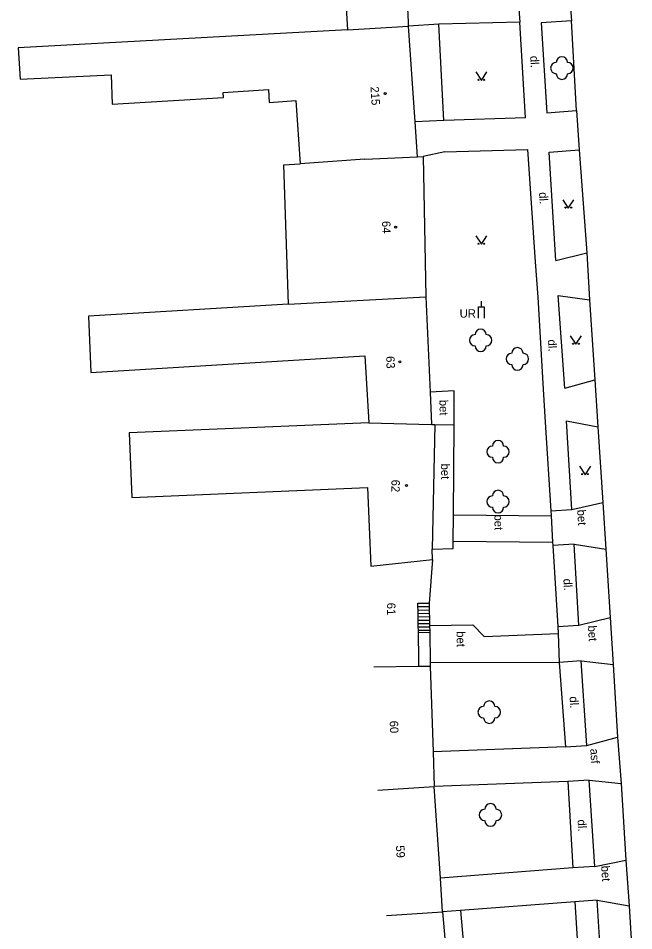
# Model space of a CAD drawing. Extents: x -544674 to -541478, y -1199076 to -1195527.
# Drawn here: x -542689.1 to -542634.4, y -1198467.2 to -1198386.1 of the extents above; entities that cross this region are included whole.
import ezdxf

# ---------------------------------------------------------------- set-up
doc = ezdxf.new("R2010")
doc.units = 0
for name, color, linetype in [('BUDOVY_MĚŘ', 7, 'Continuous'), ('BUDOVY_NEMĚŘ', 7, 'Continuous'), ('POMOC_POPIS', 7, 'Continuous'), ('ROZHRANÍ_PLOCH', 7, 'Continuous'), ('ZELEŇ', 7, 'Continuous'), ('ZN_BUDOV', 7, 'Continuous'), ('ZN_DOPLŇKOVÉ', 7, 'Continuous'), ('ZN_KULTUR', 7, 'Continuous'), ('Č_POPIS_ORIENT', 7, 'Continuous')]:
    doc.layers.add(name, color=color, linetype=linetype)

msp = doc.modelspace()

# ---------------------------------------------------------------- linework, layer by layer
at = {"layer": 'BUDOVY_MĚŘ'}
for points in [[(-542654.43, -1198386.82), (-542654.45, -1198386.48), (-542654.57, -1198383.98), (-542654.95, -1198376.19)], [(-542653.85, -1198395.35), (-542654.43, -1198386.82)], [(-542653.64, -1198398.44), (-542653.85, -1198395.35)], [(-542653.64, -1198398.44), (-542653.14, -1198398.41)], [(-542653.14, -1198398.41), (-542652.91, -1198410.9)], [(-542652.91, -1198410.9), (-542652.53, -1198419.35)], [(-542652.53, -1198419.35), (-542652.4, -1198422.24)], [(-542652.4, -1198422.24), (-542652.1, -1198422.23)], [(-542652.1, -1198422.23), (-542652.33, -1198433.32)], [(-542652.3, -1198434.22), (-542652.59, -1198438.11)], [(-542652.59, -1198438.11), (-542652.59, -1198438.41)], [(-542652.59, -1198438.41), (-542652.59, -1198438.71)], [(-542652.59, -1198438.71), (-542652.59, -1198439.01)], [(-542652.59, -1198439.01), (-542652.58, -1198439.31)], [(-542652.58, -1198439.31), (-542652.58, -1198439.61)], [(-542652.58, -1198439.61), (-542652.57, -1198439.91)], [(-542652.57, -1198439.91), (-542652.57, -1198440.1)], [(-542652.57, -1198440.1), (-542652.57, -1198440.21)], [(-542652.57, -1198440.21), (-542652.56, -1198440.51)], [(-542652.56, -1198440.51), (-542652.56, -1198440.69)], [(-542652.56, -1198440.69), (-542652.52, -1198443.4)], [(-542652.52, -1198443.4), (-542652.52, -1198443.7)], [(-542657.52, -1198443.77), (-542653.52, -1198443.71)], [(-542653.52, -1198443.71), (-542652.52, -1198443.7)], [(-542652.52, -1198443.7), (-542652.26, -1198451.33)], [(-542652.26, -1198451.33), (-542652.16, -1198454.39)], [(-542657.15, -1198454.73), (-542652.16, -1198454.39)], [(-542651.61, -1198462.55), (-542652.16, -1198454.39)], [(-542651.41, -1198465.53), (-542651.61, -1198462.55)], [(-542656.4, -1198465.86), (-542651.41, -1198465.53)], [(-542651.41, -1198465.53), (-542650.67, -1198473.99)]]:
    msp.add_lwpolyline(points, dxfattribs=at)
at = {"layer": 'BUDOVY_NEMĚŘ'}
for points in [[(-542654.95, -1198376.19), (-542676.25, -1198377.14), (-542676.05, -1198381.75), (-542660.2, -1198381.22), (-542659.85, -1198387.17), (-542654.43, -1198386.82)], [(-542659.85, -1198387.17), (-542689.09, -1198388.76), (-542688.91, -1198391.53), (-542680.84, -1198391.15), (-542680.74, -1198393.76), (-542670.87, -1198393.18), (-542670.89, -1198392.73), (-542666.88, -1198392.47), (-542666.81, -1198393.61), (-542664.44, -1198393.45), (-542664.06, -1198399.07)], [(-542665.53, -1198399.15), (-542664.06, -1198399.07)], [(-542658.31, -1198398.66), (-542664.06, -1198399.07)], [(-542658.31, -1198398.66), (-542653.64, -1198398.44)], [(-542665.53, -1198399.15), (-542665.11, -1198411.55)], [(-542665.11, -1198411.55), (-542652.91, -1198410.9)], [(-542665.11, -1198411.55), (-542682.84, -1198412.62)], [(-542682.84, -1198412.62), (-542682.66, -1198417.6)], [(-542682.66, -1198417.6), (-542658.31, -1198416.14)], [(-542658.31, -1198416.14), (-542657.95, -1198422.09)], [(-542657.95, -1198422.09), (-542679.24, -1198422.98)], [(-542657.95, -1198422.09), (-542652.4, -1198422.24)], [(-542679.24, -1198422.98), (-542679, -1198428.71)], [(-542679, -1198428.71), (-542658.09, -1198427.83)], [(-542658.09, -1198427.83), (-542657.79, -1198434.83)], [(-542652.3, -1198434.22), (-542652.33, -1198433.32)], [(-542657.79, -1198434.83), (-542652.3, -1198434.22)]]:
    msp.add_lwpolyline(points, dxfattribs=at)
at = {"layer": 'ROZHRANÍ_PLOCH'}
for points in [[(-542640.23, -1198382.88), (-542639.98, -1198386.35)], [(-542644.76, -1198383.68), (-542644.54, -1198386.49)], [(-542651.75, -1198386.67), (-542654.43, -1198386.82)], [(-542644.54, -1198386.49), (-542651.75, -1198386.67)], [(-542651.31, -1198395.22), (-542651.75, -1198386.67)], [(-542644.04, -1198394.99), (-542644.54, -1198386.49)], [(-542639.98, -1198386.35), (-542642.66, -1198386.55)], [(-542642.66, -1198386.55), (-542642.15, -1198394.54), (-542639.51, -1198394.34)], [(-542639.51, -1198394.34), (-542639.98, -1198386.35)], [(-542644.04, -1198394.99), (-542651.31, -1198395.22)], [(-542639.51, -1198394.34), (-542639.29, -1198397.83)], [(-542651.31, -1198395.22), (-542653.85, -1198395.35)], [(-542651.22, -1198397.99), (-542653.14, -1198398.41)], [(-542651.22, -1198397.99), (-542643.86, -1198397.78)], [(-542643.86, -1198397.78), (-542643.19, -1198407.78)], [(-542641.94, -1198398.02), (-542639.29, -1198397.83)], [(-542641.37, -1198407.65), (-542641.94, -1198398.02)], [(-542639.29, -1198397.83), (-542638.61, -1198406.97)], [(-542641.37, -1198407.65), (-542638.61, -1198406.97)], [(-542638.61, -1198406.97), (-542638.38, -1198411.16)], [(-542643.19, -1198407.78), (-542642.96, -1198410.91)], [(-542642.96, -1198410.91), (-542642.48, -1198419.1)], [(-542640.57, -1198418.99), (-542641.15, -1198410.78)], [(-542641.15, -1198410.78), (-542638.38, -1198411.16)], [(-542638.38, -1198411.16), (-542637.88, -1198418.25)], [(-542640.57, -1198418.99), (-542637.88, -1198418.25)], [(-542637.88, -1198418.25), (-542637.63, -1198422.43)], [(-542650.39, -1198422.25), (-542650.37, -1198419.25), (-542652.53, -1198419.35)], [(-542642.48, -1198419.1), (-542642.31, -1198422.02)], [(-542652.1, -1198422.23), (-542650.39, -1198422.25)], [(-542650.44, -1198430.26), (-542650.39, -1198422.25)], [(-542642.31, -1198422.02), (-542641.81, -1198429.91)], [(-542639.93, -1198429.79), (-542640.4, -1198421.91)], [(-542640.4, -1198421.91), (-542637.63, -1198422.43)], [(-542637.63, -1198422.43), (-542637.18, -1198429.16)], [(-542641.81, -1198429.91), (-542639.93, -1198429.79)], [(-542639.93, -1198429.79), (-542637.18, -1198429.16)], [(-542637.18, -1198429.16), (-542636.93, -1198433.3)], [(-542650.46, -1198432.61), (-542650.44, -1198430.26)], [(-542650.44, -1198430.26), (-542641.78, -1198430.34)], [(-542641.81, -1198429.91), (-542641.78, -1198430.34)], [(-542641.78, -1198430.34), (-542641.64, -1198432.69)], [(-542652.33, -1198433.32), (-542650.46, -1198433.24), (-542650.46, -1198432.61)], [(-542650.46, -1198432.61), (-542641.64, -1198432.69)], [(-542641.64, -1198432.69), (-542641.62, -1198432.98)], [(-542639.74, -1198432.87), (-542641.62, -1198432.98)], [(-542641.62, -1198432.98), (-542641.18, -1198440.18)], [(-542639.31, -1198440.07), (-542639.74, -1198432.87)], [(-542639.74, -1198432.87), (-542636.93, -1198433.3)], [(-542636.93, -1198433.3), (-542636.52, -1198439.39)], [(-542653.6, -1198438.42), (-542653.6, -1198438.12), (-542652.59, -1198438.11)], [(-542653.6, -1198438.42), (-542652.59, -1198438.41)], [(-542653.59, -1198438.72), (-542653.6, -1198438.42)], [(-542653.59, -1198438.72), (-542652.59, -1198438.71)], [(-542653.59, -1198439.02), (-542653.59, -1198438.72)], [(-542653.59, -1198439.02), (-542652.59, -1198439.01)], [(-542653.58, -1198439.32), (-542653.59, -1198439.02)], [(-542653.58, -1198439.32), (-542652.58, -1198439.31)], [(-542653.58, -1198439.62), (-542653.58, -1198439.32)], [(-542653.58, -1198439.62), (-542652.58, -1198439.61)], [(-542653.57, -1198439.92), (-542653.58, -1198439.62)], [(-542639.31, -1198440.07), (-542636.52, -1198439.39)], [(-542636.52, -1198439.39), (-542636.28, -1198443.57)], [(-542653.57, -1198439.92), (-542652.57, -1198439.91)], [(-542653.57, -1198440.22), (-542653.57, -1198439.92)], [(-542653.57, -1198440.22), (-542652.57, -1198440.21)], [(-542653.56, -1198440.52), (-542653.57, -1198440.22)], [(-542652.57, -1198440.1), (-542648.74, -1198440.04), (-542647.73, -1198441.07), (-542641.14, -1198440.81)], [(-542641.18, -1198440.18), (-542639.31, -1198440.07)], [(-542641.18, -1198440.18), (-542641.14, -1198440.81)], [(-542653.56, -1198440.52), (-542652.56, -1198440.51)], [(-542653.56, -1198440.71), (-542653.56, -1198440.52)], [(-542653.56, -1198440.71), (-542652.56, -1198440.69)], [(-542653.52, -1198443.71), (-542653.53, -1198443.11), (-542653.56, -1198440.71)], [(-542641.14, -1198440.81), (-542641.06, -1198443.38)], [(-542641.06, -1198443.38), (-542652.52, -1198443.4)], [(-542639.1, -1198443.25), (-542641.06, -1198443.38)], [(-542641.06, -1198443.38), (-542640.49, -1198450.89)], [(-542639.1, -1198443.25), (-542636.28, -1198443.57)], [(-542638.6, -1198450.77), (-542639.1, -1198443.25)], [(-542636.28, -1198443.57), (-542635.87, -1198450.02)], [(-542638.6, -1198450.77), (-542635.87, -1198450.02)], [(-542635.87, -1198450.02), (-542635.56, -1198454.13)], [(-542640.49, -1198450.89), (-542652.26, -1198451.33)], [(-542640.49, -1198450.89), (-542638.6, -1198450.77)], [(-542640.29, -1198453.95), (-542652.16, -1198454.39)], [(-542638.4, -1198453.83), (-542640.29, -1198453.95)], [(-542640.29, -1198453.95), (-542639.84, -1198461.64)], [(-542637.89, -1198461.52), (-542638.4, -1198453.83)], [(-542638.4, -1198453.83), (-542635.56, -1198454.13)], [(-542635.56, -1198454.13), (-542635.14, -1198460.96)], [(-542637.89, -1198461.52), (-542639.84, -1198461.64)], [(-542637.89, -1198461.52), (-542635.14, -1198460.96)], [(-542635.14, -1198460.96), (-542634.84, -1198465.01)], [(-542639.84, -1198461.64), (-542651.61, -1198462.55)], [(-542639.67, -1198464.64), (-542649.83, -1198465.42)], [(-542637.7, -1198464.51), (-542639.67, -1198464.64)], [(-542639.67, -1198464.64), (-542639.18, -1198472.68)], [(-542637.17, -1198472.55), (-542637.7, -1198464.51)], [(-542637.7, -1198464.51), (-542634.84, -1198465.01)], [(-542649.83, -1198465.42), (-542651.41, -1198465.53)], [(-542649.83, -1198465.42), (-542649.09, -1198473.88)], [(-542634.84, -1198465.01), (-542634.44, -1198471.95)]]:
    msp.add_lwpolyline(points, dxfattribs=at)
at = {"layer": 'ZELEŇ'}
for centre in [(-542640.82, -1198390.56), (-542648.03, -1198414.75), (-542644.77, -1198416.4), (-542646.49, -1198424.65), (-542646.49, -1198429.08), (-542647.27, -1198447.8), (-542647.16, -1198456.93)]:
    msp.add_circle(centre, 0.0005, dxfattribs=at)
for centre, start, end in [((-542641.32, -1198390.56), 89.99999, 269.99999), ((-542640.82, -1198390.06), 0, 179.99999), ((-542640.32, -1198390.56), 270, 89.99999), ((-542640.82, -1198391.06), 179.99999, 359.99999), ((-542648.53, -1198414.75), 89.99999, 269.99999), ((-542648.03, -1198414.25), 0, 179.99999), ((-542647.53, -1198414.75), 270, 89.99999), ((-542648.03, -1198415.25), 179.99999, 359.99999), ((-542645.27, -1198416.4), 89.99999, 269.99999), ((-542644.77, -1198415.9), 0, 179.99999), ((-542644.27, -1198416.4), 270, 89.99999), ((-542644.77, -1198416.9), 179.99999, 359.99999), ((-542646.99, -1198424.65), 89.99999, 269.99999), ((-542646.49, -1198424.15), 0, 179.99999), ((-542645.99, -1198424.65), 270, 89.99999), ((-542646.49, -1198425.15), 179.99999, 359.99999), ((-542646.49, -1198428.58), 0, 179.99999), ((-542646.99, -1198429.08), 89.99999, 269.99999), ((-542645.99, -1198429.08), 270, 89.99999), ((-542646.49, -1198429.58), 179.99999, 359.99999), ((-542647.27, -1198447.3), 0, 179.99999), ((-542647.77, -1198447.8), 89.99999, 269.99999), ((-542646.77, -1198447.8), 270, 89.99999), ((-542647.27, -1198448.3), 179.99999, 359.99999), ((-542647.66, -1198456.93), 89.99999, 269.99999), ((-542647.16, -1198456.43), 0, 179.99999), ((-542646.66, -1198456.93), 270, 89.99999), ((-542647.16, -1198457.43), 179.99999, 359.99999)]:
    msp.add_arc(centre, 0.5, start, end, dxfattribs=at)
at = {"layer": 'ZN_BUDOV'}
for centre in [(-542656.52, -1198392.83), (-542655.58, -1198404.7), (-542655.21, -1198416.66), (-542654.62, -1198427.65)]:
    msp.add_circle(centre, 0.0875, dxfattribs=at)
at = {"layer": 'ZN_DOPLŇKOVÉ'}
msp.add_line((-542647.96, -1198411.78), (-542647.96, -1198411.28), dxfattribs=at)
msp.add_lwpolyline([(-542648.21, -1198412.78), (-542648.21, -1198411.78), (-542647.71, -1198411.78), (-542647.71, -1198412.78)], dxfattribs=at)
at = {"layer": 'ZN_KULTUR'}
for points in [[(-542648.47, -1198390.9), (-542647.97, -1198391.65), (-542647.47, -1198390.9)], [(-542640.75, -1198402.26), (-542640.25, -1198403.01), (-542639.75, -1198402.26)], [(-542648.47, -1198405.47), (-542647.97, -1198406.22), (-542647.47, -1198405.47)], [(-542640.07, -1198414.35), (-542639.57, -1198415.1), (-542639.07, -1198414.35)], [(-542639.26, -1198425.95), (-542638.76, -1198426.7), (-542638.26, -1198425.95)]]:
    msp.add_lwpolyline(points, dxfattribs=at)
for centre in [(-542648.22, -1198391.6), (-542647.72, -1198391.6), (-542640.5, -1198402.96), (-542640, -1198402.96), (-542648.22, -1198406.17), (-542647.72, -1198406.17), (-542639.82, -1198415.05), (-542639.32, -1198415.05), (-542639.01, -1198426.65), (-542638.51, -1198426.65)]:
    msp.add_circle(centre, 0.05, dxfattribs=at)

# ---------------------------------------------------------------- texts
at = {"layer": 'POMOC_POPIS'}
for s, rotation, p in [('dl.', 273.37999, (-542643.64, -1198389.49)), ('dl.', 273.37999, (-542642.85, -1198401.61)), ('dl.', 273.37999, (-542642.07, -1198414.7)), ('bet', 270.56998, (-542651.69, -1198420.04)), ('bet', 270.56998, (-542651.55, -1198425.71)), ('bet', 273.60001, (-542639.46, -1198429.82)), ('bet', 270.56998, (-542646.81, -1198430.23)), ('dl.', 273.37999, (-542640.69, -1198435.95)), ('bet', 273.60001, (-542638.51, -1198440.12)), ('bet', 270.82999, (-542650.17, -1198440.61)), ('dl.', 273.37999, (-542640.14, -1198446.42)), ('asf', 274.31002, (-542638.31, -1198451.06)), ('dl.', 273.37999, (-542639.43, -1198457.36)), ('bet', 273.60001, (-542637.33, -1198461.46))]:
    msp.add_text(s, height=0.75, rotation=rotation, dxfattribs=at).set_placement(p)
msp.add_text('UR', height=0.75, dxfattribs=at).set_placement((-542649.9, -1198412.74))
at = {"layer": 'Č_POPIS_ORIENT'}
for s, rotation, p in [('215', 273.90001, (-542657.82, -1198392.22)), ('64', 271.05, (-542656.79, -1198404.15)), ('63', 272.57, (-542656.43, -1198416.17)), ('62', 268.81003, (-542655.95, -1198427.13)), ('61', 270.82999, (-542656.35, -1198438.08)), ('60', 271.91998, (-542656.11, -1198448.57)), ('59', 273.88001, (-542655.56, -1198459.66))]:
    msp.add_text(s, height=0.75, rotation=rotation, dxfattribs=at).set_placement(p)

doc.saveas('drawing.dxf')
